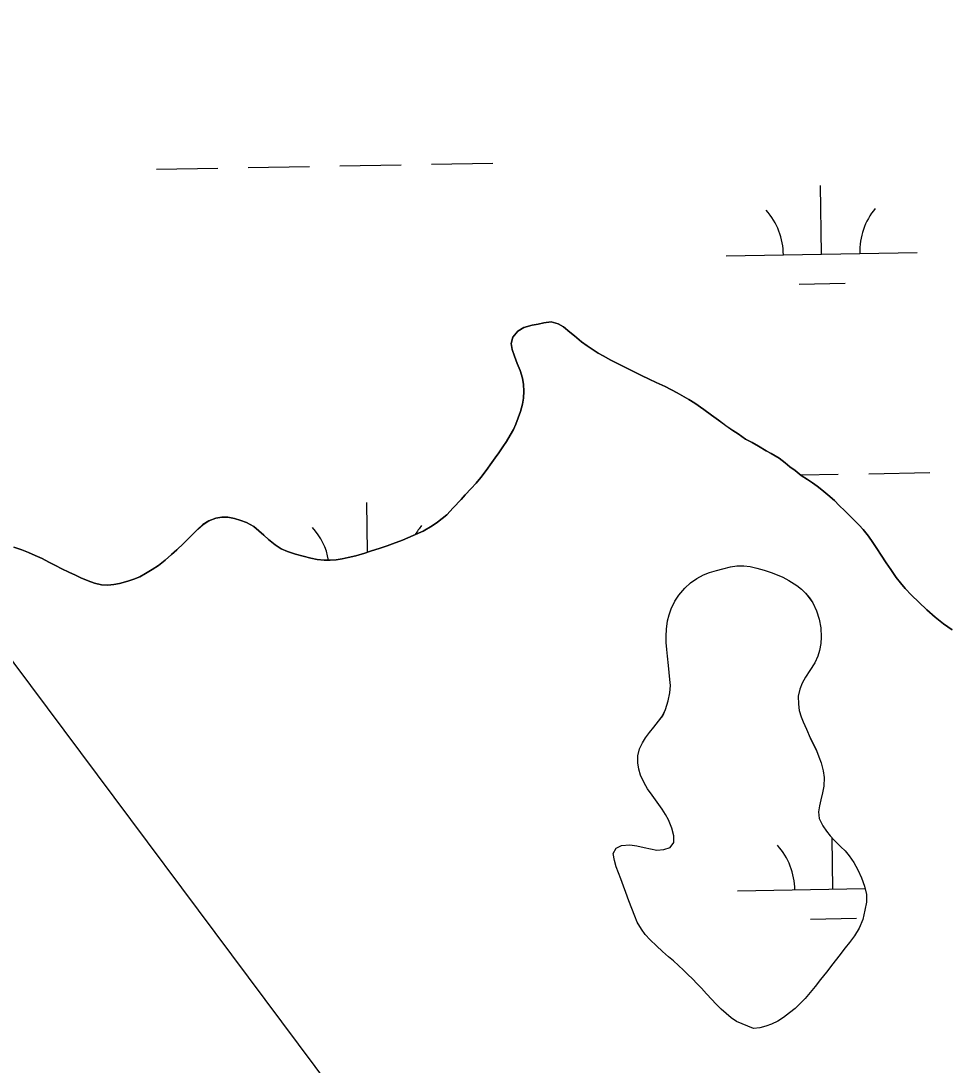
# Model space of a CAD drawing. Extents: x 3914892 to 3953151, y 242587 to 268572.
# Drawn here: x 3947793 to 3948279, y 248838 to 249385 of the extents above; entities that cross this region are included whole.
import ezdxf

# ---------------------------------------------------------------- set-up
doc = ezdxf.new("R2010")
doc.units = 0
for name, color, linetype in [('V-TOPO-SHOR', 7, 'Continuous'), ('V-UTIL-LINE', 7, 'Continuous'), ('V-WETL-SWMP', 7, 'Continuous')]:
    doc.layers.add(name, color=color, linetype=linetype)

msp = doc.modelspace()

# ---------------------------------------------------------------- linework, layer by layer
at = {"layer": 'V-TOPO-SHOR'}
for points in [[(3948036.42, 249149.32), (3948039.44, 249153.45), (3948041.21, 249156.06), (3948043.07, 249158.66), (3948045.2, 249161.71), (3948047.15, 249164.59), (3948049.09, 249167.82), (3948050.78, 249170.87), (3948052.01, 249173.65), (3948053.24, 249176.97), (3948054.38, 249180.29), (3948055.43, 249184.05), (3948056.04, 249187.27), (3948056.29, 249190.94), (3948055.99, 249194.34), (3948055.52, 249197.74), (3948054.25, 249201.75), (3948052.71, 249205.41), (3948051.25, 249209.25), (3948050.16, 249212.73), (3948049.6, 249215.94), (3948050.47, 249219.17), (3948053.05, 249222.41), (3948056.16, 249224.21), (3948060.54, 249225.4), (3948063.67, 249225.96), (3948066.62, 249226.7), (3948070.46, 249227.25), (3948074.13, 249226.12), (3948076.91, 249224.52), (3948080.24, 249221.86), (3948082.67, 249219.91), (3948086.44, 249216.8), (3948089.41, 249214.67), (3948095.16, 249210.86), (3948097.76, 249209.36), (3948101.71, 249207.15), (3948108.44, 249203.79), (3948115.08, 249200.44), (3948117.86, 249199.11), (3948121.8, 249197.26), (3948125.48, 249195.49), (3948130.24, 249193.28), (3948136.43, 249190.1), (3948142.53, 249186.57), (3948145.77, 249184.53), (3948150.53, 249181.34), (3948154.48, 249178.32), (3948158.17, 249175.66), (3948162.03, 249172.83), (3948165.71, 249170.34), (3948168.41, 249168.48), (3948172.36, 249165.73), (3948175.77, 249163.96), (3948179.09, 249162.11), (3948183.04, 249159.72), (3948185.64, 249158.21), (3948189.86, 249155.74), (3948193.01, 249153.34), (3948195.44, 249151.3), (3948198.31, 249149.26), (3948201.46, 249146.69), (3948204.69, 249144.56), (3948207.38, 249142.88), (3948209.81, 249141.1), (3948212.24, 249139.24), (3948215.38, 249136.67), (3948218.89, 249133.56), (3948221.32, 249131.07), (3948224.29, 249128.23), (3948227.26, 249125.29), (3948229.42, 249123.16), (3948231.85, 249120.76), (3948233.92, 249118.45), (3948236.72, 249114.98), (3948238.88, 249111.68), (3948240.96, 249108.48), (3948243.31, 249104.91), (3948245.93, 249100.99), (3948248.37, 249097.43), (3948251.16, 249093.33), (3948253.51, 249090.49), (3948255.94, 249087.55), (3948259.27, 249084.08), (3948263.05, 249080.35), (3948267.19, 249076.44), (3948271.51, 249072.53), (3948276, 249068.98), (3948280.49, 249065.97)], [(3947789.1, 249109.22), (3947793.4, 249107.72), (3947796.81, 249106.4), (3947800.4, 249104.9), (3947804.07, 249103.23), (3947807.57, 249101.37), (3947811.07, 249099.52), (3947814.3, 249097.83), (3947817.89, 249096.16), (3947821.39, 249094.48), (3947824.17, 249093.07), (3947828.03, 249091.48), (3947831.44, 249090.34), (3947835.11, 249089.47), (3947838.42, 249089.31), (3947841.46, 249089.6), (3947844.58, 249090.15), (3947848.78, 249091.34), (3947851.99, 249092.44), (3947855.11, 249093.71), (3947858.15, 249095.34), (3947861.53, 249097.42), (3947864.83, 249099.58), (3947868.48, 249102.38), (3947871.68, 249105.35), (3947874.52, 249107.78), (3947878.08, 249111.12), (3947880.66, 249113.73), (3947883.24, 249116.34), (3947885.46, 249118.59), (3947888.22, 249121.02), (3947891.33, 249123.01), (3947894.9, 249124.46), (3947898.12, 249124.93), (3947901.16, 249124.95), (3947904.65, 249124.25), (3947908.06, 249123.2), (3947910.93, 249122.05), (3947914.79, 249120.02), (3947917.39, 249117.71), (3947920, 249115.4), (3947922.52, 249113.18), (3947926.03, 249110.43), (3947929.08, 249108.4), (3947932.49, 249106.9), (3947936.7, 249105.49), (3947940.73, 249104.44), (3947944.68, 249103.4), (3947947.99, 249102.79), (3947951.66, 249102.36), (3947954.88, 249102.3), (3947957.92, 249102.58), (3947961.04, 249103.05), (3947964.26, 249103.79), (3947968.28, 249104.7), (3947972.92, 249106.08), (3947975.95, 249107.08), (3947980.95, 249108.72), (3947984.61, 249109.91), (3947987.47, 249110.91), (3947992.73, 249112.91), (3947998.35, 249115.27), (3948003.44, 249117.63), (3948008.25, 249120.34), (3948011.01, 249122.24), (3948015.82, 249126.2), (3948019.28, 249129.8), (3948023.37, 249134.12), (3948025.5, 249136.55), (3948028.7, 249139.97), (3948031.19, 249142.67), (3948033.67, 249145.63), (3948036.42, 249149.32)], [(3948167.65, 248860.8), (3948164.69, 248862.66), (3948162.08, 248864.88), (3948159.56, 248867.18), (3948156.68, 248870.03), (3948154.61, 248872.34), (3948151.91, 248875.19), (3948149.21, 248878.12), (3948146.96, 248880.43), (3948144.53, 248883.01), (3948142.1, 248885.32), (3948139.76, 248887.63), (3948137.15, 248890.12), (3948134.54, 248892.52), (3948132.02, 248894.65), (3948128.87, 248897.4), (3948125.63, 248900.42), (3948122.31, 248903.53), (3948119.79, 248906.29), (3948117.8, 248909.14), (3948115.63, 248912.7), (3948114.27, 248915.92), (3948112.72, 248919.93), (3948111.18, 248923.95), (3948109.54, 248928.23), (3948108.45, 248931.62), (3948107.08, 248935.46), (3948105.81, 248938.58), (3948104.63, 248941.7), (3948103.62, 248945.01), (3948103.06, 248948.67), (3948104.56, 248951.45), (3948107.42, 248952.9), (3948111.71, 248953.2), (3948115.38, 248952.77), (3948119.14, 248951.9), (3948122.54, 248951.21), (3948125.77, 248950.51), (3948129.43, 248950.8), (3948132.83, 248951.9), (3948134.78, 248954.42), (3948134.76, 248957.9), (3948133.66, 248961.92), (3948131.93, 248966.38), (3948130.39, 248969.15), (3948128.58, 248972), (3948125.97, 248975.65), (3948123.44, 248979.21), (3948121.01, 248982.68), (3948119.2, 248985.8), (3948117.29, 248989.81), (3948116.38, 248992.85), (3948115.82, 248996.24), (3948115.89, 248999.91), (3948116.76, 249003.49), (3948118.26, 249006.64), (3948119.94, 249009.24), (3948122.07, 249012.11), (3948124.2, 249014.9), (3948126.77, 249018.05), (3948128.91, 249020.92), (3948130.4, 249024.24), (3948131.72, 249028.72), (3948132.58, 249032.84), (3948132.92, 249036.78), (3948132.72, 249039.91), (3948132.34, 249043.57), (3948131.96, 249047.24), (3948131.39, 249052.06), (3948131.1, 249055.64), (3948130.81, 249059.21), (3948130.7, 249062.61), (3948130.86, 249066.19), (3948131.46, 249070.67), (3948132.33, 249073.8), (3948133.38, 249076.94), (3948135.23, 249080.89), (3948137.36, 249084.03), (3948140.56, 249087.72), (3948143.41, 249090.42), (3948146.79, 249092.77), (3948150.35, 249094.67), (3948153.39, 249095.85), (3948157.05, 249096.94), (3948160.35, 249097.86), (3948164.46, 249098.87), (3948167.77, 249099.34), (3948171.34, 249099.36), (3948174.66, 249099.02), (3948178.24, 249098.15), (3948182, 249097.1), (3948185.68, 249095.87), (3948188.81, 249094.73), (3948191.86, 249093.41), (3948195, 249091.73), (3948199.14, 249089.07), (3948201.56, 249087.21), (3948203.72, 249085.07), (3948205.71, 249082.67), (3948207.51, 249080), (3948209.5, 249075.9)], [(3948209.5, 249075.9), (3948210.87, 249071.52), (3948211.71, 249066.88), (3948211.83, 249061.96), (3948211.67, 249058.74), (3948211.06, 249055.07), (3948210.19, 249052.11), (3948208.51, 249048.52), (3948205.94, 249044.57), (3948203.73, 249041.16), (3948201.87, 249037.93), (3948200.73, 249034.88), (3948199.86, 249031.21), (3948199.97, 249027), (3948200.44, 249023.7), (3948201.35, 249020.39), (3948202.54, 249017.63), (3948204.17, 249013.88), (3948206.16, 249009.33), (3948207.8, 249006.03), (3948209.43, 249002.64), (3948210.7, 248999.43), (3948211.88, 248996.31), (3948212.98, 248992.11), (3948213.54, 248988.54), (3948213.3, 248983.98), (3948212.61, 248980.49), (3948211.65, 248976.81), (3948210.95, 248973.77), (3948210.52, 248970.63), (3948210.9, 248967.15), (3948212.71, 248963.22), (3948214.61, 248960.37), (3948216.59, 248958.06), (3948218.75, 248955.66), (3948222.27, 248952.19), (3948224.43, 248950.06), (3948226.59, 248947.48), (3948229.02, 248944.1), (3948231.1, 248940.26), (3948233.1, 248935.98), (3948234.65, 248931.61), (3948235.57, 248927.32), (3948235.6, 248923.21), (3948234.81, 248919.09), (3948233.77, 248914.25), (3948231.83, 248909.59), (3948229.35, 248905.64), (3948226.7, 248902.04), (3948224.39, 248899.26), (3948221.1, 248894.94), (3948218.09, 248890.9), (3948214.63, 248886.58), (3948211.61, 248882.72), (3948208.68, 248879.12), (3948206.11, 248875.89), (3948203.53, 248872.83), (3948201.4, 248870.67), (3948198.29, 248867.61), (3948195.35, 248865.26), (3948192.15, 248862.83), (3948189.21, 248860.93), (3948185.82, 248859.3), (3948182.96, 248858.21), (3948179.75, 248857.39), (3948176.44, 248857.01), (3948167.65, 248860.8)]]:
    msp.add_lwpolyline(points, dxfattribs=at)
at = {"layer": 'V-UTIL-LINE'}
msp.add_lwpolyline([(3948169.11, 248539.5), (3943237.97, 255147.12), (3942718.96, 254629.2), (3942249.25, 255285.98), (3942181.88, 255241.06)], dxfattribs=at)
at = {"layer": 'V-WETL-SWMP'}
for p, q in [((3947863.95, 249307.17), (3947895.94, 249307.74)), ((3947911.94, 249308.03), (3947943.93, 249308.6)), ((3947959.93, 249308.89), (3947991.93, 249309.46)), ((3948007.92, 249309.75), (3948039.92, 249310.32)), ((3948212.11, 249262.65), (3948211.47, 249298.65)), ((3948162.12, 249261.76), (3948262.11, 249263.55)), ((3948200.39, 249247.01), (3948224.39, 249247.44)), ((3948201.07, 249147), (3948220.77, 249147.36)), ((3948236.77, 249147.64), (3948268.76, 249148.21)), ((3947974.4, 249106.56), (3947973.93, 249132.51)), ((3948218.07, 248930.03), (3948217.58, 248956.96)), ((3948168.07, 248929.13), (3948234.92, 248930.33)), ((3948206.34, 248914.39), (3948230.34, 248914.82))]:
    msp.add_line(p, q, dxfattribs=at)
for points in [[(3948280.49, 249065.97), (3948276, 249068.98), (3948271.51, 249072.53), (3948267.19, 249076.44), (3948263.05, 249080.35), (3948259.27, 249084.08), (3948255.94, 249087.55), (3948253.51, 249090.49), (3948251.16, 249093.33), (3948248.37, 249097.43), (3948245.93, 249100.99), (3948243.31, 249104.91), (3948240.96, 249108.47), (3948238.88, 249111.68), (3948236.72, 249114.98), (3948233.92, 249118.45), (3948231.85, 249120.76), (3948229.42, 249123.16), (3948227.26, 249125.29), (3948224.29, 249128.23), (3948221.32, 249131.07), (3948218.89, 249133.56), (3948215.38, 249136.67), (3948212.24, 249139.24), (3948209.81, 249141.1), (3948207.38, 249142.88), (3948204.69, 249144.56), (3948201.46, 249146.69), (3948198.31, 249149.26), (3948195.44, 249151.3), (3948193.01, 249153.34), (3948189.86, 249155.74), (3948185.64, 249158.21), (3948183.04, 249159.72), (3948179.09, 249162.11), (3948175.77, 249163.97), (3948172.36, 249165.73), (3948168.41, 249168.48), (3948165.71, 249170.34), (3948162.03, 249172.82), (3948158.16, 249175.66), (3948154.48, 249178.32), (3948150.53, 249181.34), (3948145.77, 249184.53), (3948142.53, 249186.57), (3948136.43, 249190.1), (3948130.24, 249193.29), (3948125.48, 249195.49), (3948121.81, 249197.26), (3948117.86, 249199.11), (3948115.08, 249200.43), (3948108.44, 249203.79), (3948101.71, 249207.15), (3948097.76, 249209.36), (3948095.16, 249210.86), (3948089.41, 249214.67), (3948086.44, 249216.8), (3948082.67, 249219.91), (3948080.24, 249221.86), (3948076.91, 249224.52), (3948074.13, 249226.12), (3948070.46, 249227.26), (3948066.61, 249226.7), (3948063.67, 249225.96), (3948060.54, 249225.4), (3948056.17, 249224.21)], [(3948056.17, 249224.21), (3948053.05, 249222.41), (3948050.47, 249219.17), (3948049.6, 249215.94), (3948050.16, 249212.73), (3948051.25, 249209.25), (3948052.71, 249205.41), (3948054.25, 249201.75), (3948055.53, 249197.74), (3948055.99, 249194.34), (3948056.28, 249190.94), (3948056.04, 249187.27), (3948055.43, 249184.05), (3948054.38, 249180.29), (3948053.24, 249176.97), (3948052.01, 249173.65), (3948050.77, 249170.87), (3948049.1, 249167.82), (3948047.15, 249164.59), (3948045.2, 249161.71), (3948043.07, 249158.66), (3948041.21, 249156.05), (3948039.44, 249153.45), (3948036.42, 249149.32)], [(3948036.42, 249149.32), (3948033.67, 249145.63), (3948031.19, 249142.67), (3948028.7, 249139.97), (3948025.5, 249136.55), (3948023.37, 249134.12), (3948019.28, 249129.8), (3948015.82, 249126.2), (3948011.01, 249122.24), (3948008.25, 249120.34), (3948003.44, 249117.63), (3947998.35, 249115.27), (3947992.73, 249112.91), (3947987.47, 249110.91), (3947984.61, 249109.91), (3947980.95, 249108.72), (3947975.96, 249107.08), (3947972.92, 249106.08), (3947968.28, 249104.71), (3947964.26, 249103.79), (3947961.04, 249103.05), (3947957.92, 249102.58), (3947954.88, 249102.3), (3947951.66, 249102.36), (3947947.99, 249102.79), (3947944.67, 249103.4), (3947940.73, 249104.44), (3947936.7, 249105.49), (3947932.49, 249106.9), (3947929.08, 249108.4), (3947926.03, 249110.43), (3947922.52, 249113.18), (3947920, 249115.4), (3947917.39, 249117.71), (3947914.79, 249120.02), (3947910.93, 249122.05), (3947908.06, 249123.2), (3947904.65, 249124.25), (3947901.16, 249124.95), (3947898.12, 249124.93), (3947894.9, 249124.46), (3947891.33, 249123.01), (3947888.21, 249121.02), (3947885.46, 249118.59), (3947883.24, 249116.34), (3947880.66, 249113.73), (3947878.08, 249111.12), (3947874.52, 249107.78), (3947871.68, 249105.35), (3947868.48, 249102.38), (3947864.83, 249099.58), (3947861.53, 249097.42), (3947858.15, 249095.34), (3947855.11, 249093.71), (3947851.99, 249092.44), (3947848.78, 249091.34), (3947844.58, 249090.15), (3947841.46, 249089.6), (3947838.42, 249089.31), (3947835.11, 249089.47), (3947831.43, 249090.34), (3947828.03, 249091.48), (3947824.17, 249093.07), (3947821.39, 249094.48), (3947817.89, 249096.16), (3947814.3, 249097.84), (3947811.07, 249099.52), (3947807.57, 249101.37), (3947804.07, 249103.23), (3947800.4, 249104.9), (3947796.81, 249106.4), (3947793.4, 249107.72), (3947789.1, 249109.22)], [(3948167.65, 248860.8), (3948164.69, 248862.66), (3948162.08, 248864.88), (3948159.56, 248867.19), (3948156.68, 248870.03), (3948154.61, 248872.34), (3948151.91, 248875.19), (3948149.21, 248878.12), (3948146.96, 248880.43), (3948144.53, 248883.01), (3948142.1, 248885.32), (3948139.76, 248887.63), (3948137.15, 248890.12), (3948134.54, 248892.52), (3948132.02, 248894.65), (3948128.87, 248897.4), (3948125.64, 248900.42), (3948122.31, 248903.53), (3948119.79, 248906.29), (3948117.8, 248909.14), (3948115.63, 248912.7), (3948114.27, 248915.92), (3948112.72, 248919.93), (3948111.18, 248923.95), (3948109.54, 248928.23), (3948108.45, 248931.62), (3948107.08, 248935.46), (3948105.81, 248938.58), (3948104.63, 248941.7), (3948103.62, 248945.01), (3948103.06, 248948.67), (3948104.56, 248951.45), (3948107.42, 248952.9), (3948111.71, 248953.2), (3948115.38, 248952.77), (3948119.14, 248951.9), (3948122.54, 248951.21), (3948125.77, 248950.51), (3948129.43, 248950.8), (3948132.83, 248951.9), (3948134.78, 248954.42), (3948134.75, 248957.9), (3948133.66, 248961.92), (3948131.93, 248966.38), (3948130.39, 248969.15), (3948128.58, 248972), (3948125.97, 248975.65), (3948123.44, 248979.21), (3948121, 248982.68), (3948119.2, 248985.8), (3948117.29, 248989.81), (3948116.38, 248992.85), (3948115.82, 248996.24), (3948115.89, 248999.91), (3948116.76, 249003.49), (3948118.26, 249006.64), (3948119.94, 249009.24), (3948122.07, 249012.11), (3948124.2, 249014.9), (3948126.77, 249018.05), (3948128.9, 249020.92), (3948130.4, 249024.24), (3948131.72, 249028.72), (3948132.58, 249032.84), (3948132.92, 249036.78), (3948132.72, 249039.91), (3948132.34, 249043.57), (3948131.96, 249047.24), (3948131.39, 249052.06), (3948131.1, 249055.64), (3948130.81, 249059.21), (3948130.7, 249062.61), (3948130.86, 249066.19), (3948131.45, 249070.67), (3948132.33, 249073.8), (3948133.38, 249076.94), (3948135.23, 249080.89), (3948137.36, 249084.03), (3948140.56, 249087.72), (3948143.4, 249090.42), (3948146.79, 249092.77), (3948150.35, 249094.67), (3948153.39, 249095.85), (3948157.05, 249096.95), (3948160.35, 249097.86), (3948164.46, 249098.87), (3948167.77, 249099.34), (3948171.34, 249099.36), (3948174.66, 249099.02), (3948178.24, 249098.15), (3948182, 249097.1), (3948185.68, 249095.87), (3948188.81, 249094.73), (3948191.86, 249093.41), (3948195, 249091.73), (3948199.14, 249089.07), (3948201.56, 249087.21), (3948203.72, 249085.07), (3948205.7, 249082.67), (3948207.51, 249080), (3948209.5, 249075.9)], [(3948209.5, 249075.9), (3948210.87, 249071.52), (3948211.71, 249066.88), (3948211.83, 249061.96), (3948211.67, 249058.74), (3948211.06, 249055.07), (3948210.19, 249052.11), (3948208.51, 249048.52), (3948205.94, 249044.57), (3948203.73, 249041.16), (3948201.87, 249037.93), (3948200.73, 249034.88), (3948199.86, 249031.21), (3948199.97, 249027), (3948200.44, 249023.7), (3948201.35, 249020.39), (3948202.54, 249017.63), (3948204.17, 249013.88), (3948206.16, 249009.33), (3948207.79, 249006.03), (3948209.43, 249002.65), (3948210.7, 248999.43), (3948211.88, 248996.31), (3948212.98, 248992.11), (3948213.54, 248988.54), (3948213.3, 248983.98), (3948212.61, 248980.48), (3948211.65, 248976.81), (3948210.95, 248973.77), (3948210.52, 248970.63), (3948210.9, 248967.15), (3948212.71, 248963.22), (3948214.61, 248960.37), (3948216.59, 248958.06), (3948218.75, 248955.66), (3948222.27, 248952.19), (3948224.43, 248950.06), (3948226.59, 248947.48), (3948229.02, 248944.1), (3948231.1, 248940.26), (3948233.1, 248935.98), (3948234.65, 248931.61), (3948235.57, 248927.32), (3948235.6, 248923.21), (3948234.81, 248919.09), (3948233.77, 248914.25), (3948231.83, 248909.59), (3948229.35, 248905.64), (3948226.69, 248902.04), (3948224.39, 248899.26), (3948221.1, 248894.94), (3948218.09, 248890.9), (3948214.63, 248886.58), (3948211.61, 248882.72), (3948208.68, 248879.12), (3948206.11, 248875.89), (3948203.53, 248872.83), (3948201.4, 248870.67), (3948198.29, 248867.61), (3948195.35, 248865.26), (3948192.15, 248862.83), (3948189.21, 248860.93), (3948185.82, 248859.3), (3948182.96, 248858.21), (3948179.75, 248857.39), (3948176.44, 248857.01), (3948167.65, 248860.8)]]:
    msp.add_lwpolyline(points, dxfattribs=at)
for centre, start, end in [((3948267.34, 249264.11), 140.2532, 181.7968), ((3948156.87, 249262.14), 0.2532, 41.7968), ((3947919.33, 249096), 10.3211, 41.7968), ((3948029.8, 249097.98), 140.2532, 149.7476), ((3948162.82, 248929.52), 0.2532, 41.7968)]:
    msp.add_arc(centre, 35.25, start, end, dxfattribs=at)

doc.saveas('drawing.dxf')
